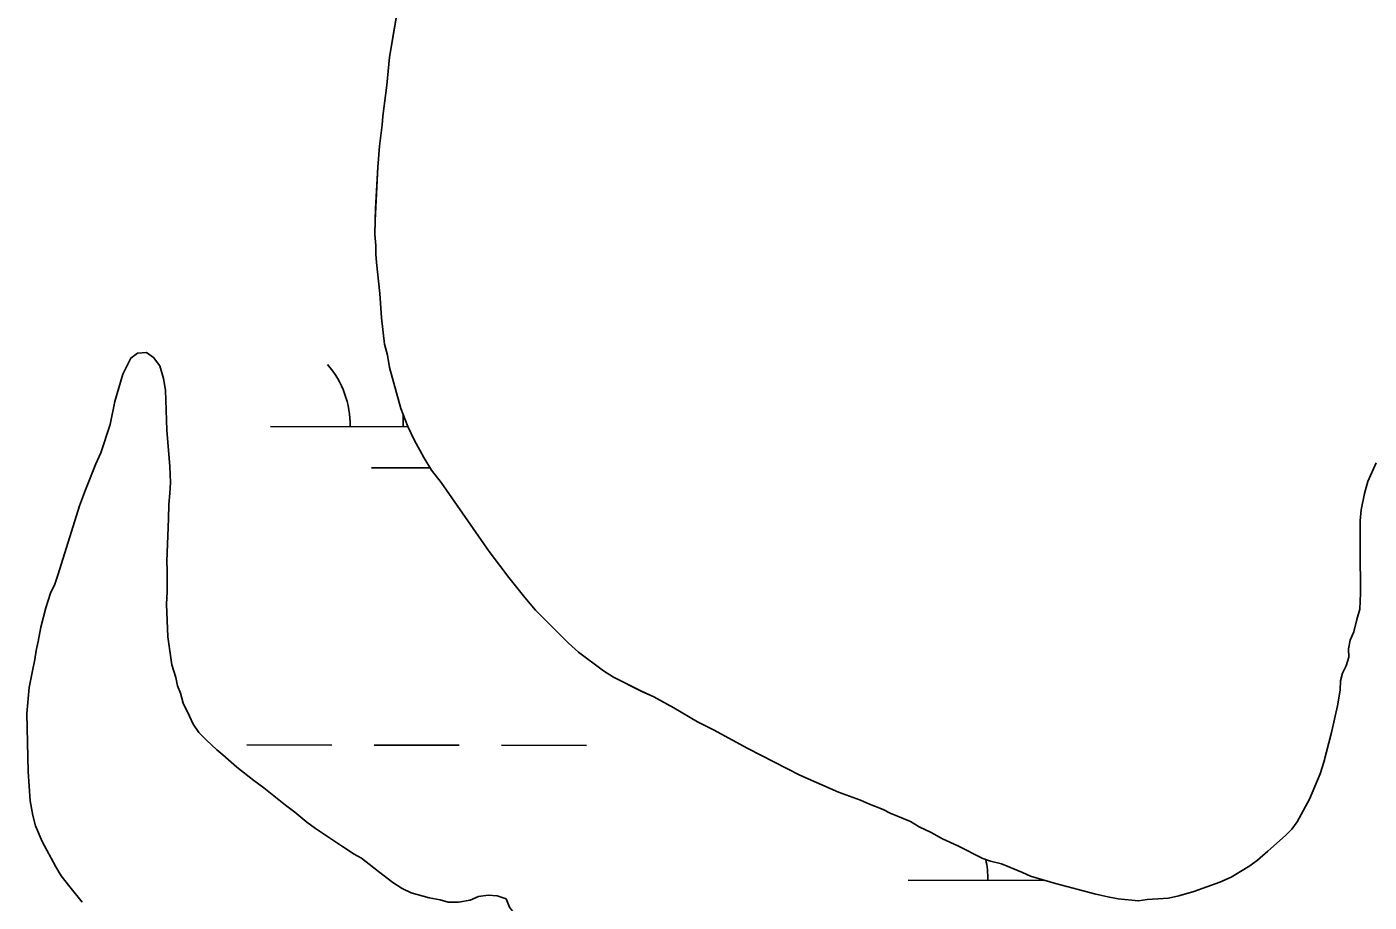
# Model space of a CAD drawing. Extents: x 3148686 to 3186545, y 916144 to 941516.
# Drawn here: x 3153335 to 3153841, y 922926 to 923256 of the extents above; entities that cross this region are included whole.
import ezdxf

# ---------------------------------------------------------------- set-up
doc = ezdxf.new("R2010")
doc.units = 0
for name, color, linetype in [('V-SITE-VEGE', 7, 'Continuous'), ('V-TOPO-SHOR', 7, 'Continuous'), ('V-WETL-SWMP', 7, 'Continuous')]:
    doc.layers.add(name, color=color, linetype=linetype)

msp = doc.modelspace()

# ---------------------------------------------------------------- linework, layer by layer
at = {"layer": 'V-SITE-VEGE'}
for p, q in [((3153471.53, 923244.69), (3153475.52, 923268.66)), ((3153470.52, 923234.16), (3153471.53, 923244.69)), ((3153468.91, 923222.46), (3153470.52, 923234.16)), ((3153467.7, 923211.15), (3153468.7, 923219.15)), ((3153468.7, 923219.15), (3153468.91, 923222.46)), ((3153467.08, 923203.16), (3153467.7, 923211.15)), ((3153466.03, 923183.26), (3153467.08, 923203.16)), ((3153466.01, 923177.8), (3153466.03, 923183.26)), ((3153466.38, 923173.71), (3153466.01, 923177.8)), ((3153466.37, 923170.39), (3153466.38, 923173.71)), ((3153466.55, 923167.27), (3153466.37, 923170.39)), ((3153467.87, 923155.56), (3153466.55, 923167.27)), ((3153468.43, 923146.39), (3153467.87, 923155.56)), ((3153469.56, 923136.44), (3153468.43, 923146.39)), ((3153373.94, 923131.18), (3153376.44, 923133.05)), ((3153376.44, 923133.05), (3153379.88, 923133.35)), ((3153379.88, 923133.35), (3153382.53, 923131.46)), ((3153470.71, 923132.34), (3153469.56, 923136.44)), ((3153471.47, 923127.65), (3153470.71, 923132.34)), ((3153370.94, 923125.1), (3153373.94, 923131.18)), ((3153382.53, 923131.46), (3153384.87, 923128.32)), ((3153384.87, 923128.32), (3153386.26, 923123.47)), ((3153475.71, 923112.23), (3153471.47, 923127.65)), ((3153367.93, 923114.79), (3153370.94, 923125.1)), ((3153386.26, 923123.47), (3153387.02, 923119.09)), ((3153387.02, 923119.09), (3153387.59, 923104.08)), ((3153366.18, 923106.19), (3153367.93, 923114.79)), ((3153478.41, 923105.39), (3153475.71, 923112.23)), ((3153362.7, 923095.42), (3153366.18, 923106.19)), ((3153387.59, 923104.08), (3153388.63, 923090.31)), ((3153480.73, 923100.31), (3153478.41, 923105.39)), ((3153484.41, 923093.66), (3153480.73, 923100.31)), ((3153360.81, 923091.36), (3153362.7, 923095.42)), ((3153487.32, 923088.97), (3153484.41, 923093.66)), ((3153843.35, 923091.75), (3153840.15, 923084.64)), ((3153356.86, 923081.52), (3153360.81, 923091.36)), ((3153388.63, 923090.31), (3153388.92, 923084.22)), ((3153491.01, 923084.28), (3153487.32, 923088.97)), ((3153354.64, 923075.44), (3153356.86, 923081.52)), ((3153388.92, 923084.22), (3153388.75, 923080.31)), ((3153509.05, 923058.26), (3153491.01, 923084.28)), ((3153840.15, 923084.64), (3153838.95, 923080.09)), ((3153388.75, 923080.31), (3153388.26, 923075.93)), ((3153838.95, 923080.09), (3153837.74, 923073.96)), ((3153346.57, 923049.67), (3153354.64, 923075.44)), ((3153388.26, 923075.93), (3153388.24, 923070.62)), ((3153837.74, 923073.96), (3153837.33, 923069.81)), ((3153388.24, 923070.62), (3153387.56, 923054.67)), ((3153837.33, 923069.81), (3153837.26, 923052.39)), ((3153516.42, 923048.48), (3153509.05, 923058.26)), ((3153387.56, 923054.67), (3153387.7, 923051.23)), ((3153387.7, 923051.23), (3153387.67, 923043.1)), ((3153837.26, 923052.39), (3153837.44, 923049.22)), ((3153343.73, 923042.49), (3153345.31, 923045.92)), ((3153345.31, 923045.92), (3153346.57, 923049.67)), ((3153522.44, 923040.85), (3153516.42, 923048.48)), ((3153837.44, 923049.22), (3153837.42, 923042.5)), ((3153341.99, 923037.02), (3153343.73, 923042.49)), ((3153387.67, 923043.1), (3153387.49, 923038.41)), ((3153526.52, 923036.15), (3153522.44, 923040.85)), ((3153837.42, 923042.5), (3153837.2, 923036.56)), ((3153340.08, 923029.68), (3153341.99, 923037.02)), ((3153387.49, 923038.41), (3153387.92, 923026.05)), ((3153538.95, 923023.63), (3153526.52, 923036.15)), ((3153837.2, 923036.56), (3153835.99, 923032.6)), ((3153835.99, 923032.6), (3153834.87, 923027.95)), ((3153339.12, 923024.36), (3153340.08, 923029.68)), ((3153387.92, 923026.05), (3153389.44, 923015.57)), ((3153834.87, 923027.95), (3153833.49, 923024.84)), ((3153337.85, 923017.49), (3153338.33, 923020.93)), ((3153338.33, 923020.93), (3153339.12, 923024.36)), ((3153542.65, 923020.3), (3153538.95, 923023.63)), ((3153833.49, 923024.84), (3153832.89, 923021.52)), ((3153832.89, 923021.52), (3153833.08, 923018.4)), ((3153336.89, 923013.27), (3153337.85, 923017.49)), ((3153389.44, 923015.57), (3153390.98, 923010.72)), ((3153552.18, 923013.24), (3153542.65, 923020.3)), ((3153833.08, 923018.4), (3153832.08, 923015.09)), ((3153335.62, 923007.02), (3153336.89, 923013.27)), ((3153390.98, 923010.72), (3153391.6, 923007.59)), ((3153555.87, 923010.88), (3153552.18, 923013.24)), ((3153566.38, 923005.58), (3153555.87, 923010.88)), ((3153830.71, 923012.36), (3153829.92, 923009.44)), ((3153832.08, 923015.09), (3153830.71, 923012.36)), ((3153334.8, 922997.18), (3153335.62, 923007.02)), ((3153391.6, 923007.59), (3153392.68, 923004.77)), ((3153571.06, 923003.42), (3153566.38, 923005.58)), ((3153829.71, 923005.93), (3153828.71, 923000.08)), ((3153829.92, 923009.44), (3153829.71, 923005.93)), ((3153392.68, 923004.77), (3153393.76, 923001.01)), ((3153393.76, 923001.01), (3153396.09, 922996.16)), ((3153578.65, 922999.29), (3153571.06, 923003.42)), ((3153335.34, 922975.28), (3153334.8, 922997.18)), ((3153396.09, 922996.16), (3153397.48, 922993.18)), ((3153587.6, 922993.99), (3153578.65, 922999.29)), ((3153828.71, 923000.08), (3153826.53, 922989.95)), ((3153397.48, 922993.18), (3153399.66, 922990.05)), ((3153593.64, 922991.04), (3153587.6, 922993.99)), ((3153606.48, 922983.97), (3153593.64, 922991.04)), ((3153399.66, 922990.05), (3153402.46, 922987.06)), ((3153402.46, 922987.06), (3153406.36, 922983.45)), ((3153826.53, 922989.95), (3153823.56, 922978.84)), ((3153406.36, 922983.45), (3153408.7, 922981.57)), ((3153408.7, 922981.57), (3153414, 922976.86)), ((3153626.15, 922973.94), (3153606.48, 922983.97)), ((3153336.08, 922964.18), (3153335.34, 922975.28)), ((3153414, 922976.86), (3153420.39, 922971.83)), ((3153823.56, 922978.84), (3153822.18, 922974.36)), ((3153420.39, 922971.83), (3153424.13, 922969.16)), ((3153640.75, 922967.45), (3153626.15, 922973.94)), ((3153822.18, 922974.36), (3153818.24, 922964.82)), ((3153424.13, 922969.16), (3153432.23, 922962.56)), ((3153648.93, 922964.49), (3153640.75, 922967.45)), ((3153337, 922958.7), (3153336.08, 922964.18)), ((3153432.23, 922962.56), (3153435.82, 922959.89)), ((3153652.44, 922962.92), (3153648.93, 922964.49)), ((3153657.5, 922960.95), (3153652.44, 922962.92)), ((3153660.23, 922959.57), (3153657.5, 922960.95)), ((3153818.24, 922964.82), (3153813.52, 922956.25)), ((3153338.08, 922954.79), (3153337, 922958.7)), ((3153435.82, 922959.89), (3153440.34, 922956.12)), ((3153440.34, 922956.12), (3153443.62, 922953.76)), ((3153667.82, 922956.42), (3153660.23, 922959.57)), ((3153671.13, 922954.46), (3153667.82, 922956.42)), ((3153813.52, 922956.25), (3153811.56, 922953.53)), ((3153340.55, 922948.84), (3153338.08, 922954.79)), ((3153443.62, 922953.76), (3153453.75, 922947)), ((3153675.61, 922952.3), (3153671.13, 922954.46)), ((3153679.89, 922949.94), (3153675.61, 922952.3)), ((3153685.73, 922947.19), (3153679.89, 922949.94)), ((3153809.22, 922951.2), (3153802.56, 922945.18)), ((3153811.56, 922953.53), (3153809.22, 922951.2)), ((3153345.68, 922939.28), (3153340.55, 922948.84)), ((3153453.75, 922947), (3153458.12, 922944.16)), ((3153695.08, 922942.47), (3153685.73, 922947.19)), ((3153802.56, 922945.18), (3153798.65, 922941.88)), ((3153458.12, 922944.16), (3153460.93, 922942.59)), ((3153460.93, 922942.59), (3153467.32, 922937.56)), ((3153698, 922941.48), (3153695.08, 922942.47)), ((3153702.09, 922940.49), (3153698, 922941.48)), ((3153710.08, 922937.15), (3153702.09, 922940.49)), ((3153795.71, 922939.74), (3153788.68, 922935.48)), ((3153798.65, 922941.88), (3153795.71, 922939.74)), ((3153347.7, 922935.99), (3153345.68, 922939.28)), ((3153350.97, 922931.76), (3153347.7, 922935.99)), ((3153467.32, 922937.56), (3153472.78, 922933.48)), ((3153713, 922935.77), (3153710.08, 922937.15)), ((3153722.54, 922933), (3153713, 922935.77)), ((3153788.68, 922935.48), (3153784.38, 922933.54)), ((3153355.64, 922925.95), (3153350.97, 922931.76)), ((3153472.78, 922933.48), (3153476.21, 922931.12)), ((3153476.21, 922931.12), (3153479.64, 922929.49)), ((3153737.74, 922929.04), (3153722.54, 922933)), ((3153774.61, 922930.07), (3153768.95, 922928.34)), ((3153784.38, 922933.54), (3153774.61, 922930.07)), ((3153479.64, 922929.49), (3153486.38, 922927.65)), ((3153486.38, 922927.65), (3153490.52, 922926.85)), ((3153490.52, 922926.85), (3153493.64, 922926.06)), ((3153493.64, 922926.06), (3153497.53, 922926.05)), ((3153497.53, 922926.05), (3153501.94, 922926.81)), ((3153501.94, 922926.81), (3153505.06, 922928.1)), ((3153505.06, 922928.1), (3153508.7, 922928.6)), ((3153508.7, 922928.6), (3153512.07, 922928.33)), ((3153512.07, 922928.33), (3153515.44, 922927.28)), ((3153515.44, 922927.28), (3153516.72, 922924.16)), ((3153742.22, 922928.05), (3153737.74, 922929.04)), ((3153746.12, 922927.25), (3153742.22, 922928.05)), ((3153753.73, 922926.45), (3153746.12, 922927.25)), ((3153757.04, 922927.02), (3153753.73, 922926.45)), ((3153765.04, 922927.57), (3153757.04, 922927.02)), ((3153768.95, 922928.34), (3153765.04, 922927.57))]:
    msp.add_line(p, q, dxfattribs=at)
at = {"layer": 'V-TOPO-SHOR'}
for points in [[(3153475.52, 923268.66), (3153471.53, 923244.69), (3153470.52, 923234.16), (3153468.91, 923222.46), (3153468.7, 923219.15), (3153467.7, 923211.15), (3153467.08, 923203.16), (3153466.24, 923187.56), (3153466.03, 923183.26), (3153466.01, 923177.8), (3153466.38, 923173.71), (3153466.37, 923170.39), (3153466.55, 923167.27), (3153467.87, 923155.56), (3153468.42, 923146.39), (3153469.56, 923136.44), (3153470.71, 923132.34), (3153471.47, 923127.65), (3153475.71, 923112.23), (3153478.41, 923105.39), (3153480.73, 923100.31), (3153484.41, 923093.66), (3153487.32, 923088.97), (3153491.01, 923084.28), (3153509.05, 923058.26), (3153516.42, 923048.48), (3153522.44, 923040.85), (3153526.52, 923036.16), (3153538.95, 923023.63), (3153542.65, 923020.3), (3153552.18, 923013.24), (3153555.87, 923010.88), (3153566.39, 923005.58), (3153571.06, 923003.41), (3153578.65, 922999.29), (3153587.6, 922993.99), (3153593.64, 922991.04), (3153606.48, 922983.97), (3153626.15, 922973.94), (3153640.75, 922967.45), (3153648.93, 922964.49), (3153652.44, 922962.92), (3153657.5, 922960.95), (3153660.23, 922959.57), (3153667.82, 922956.42), (3153671.13, 922954.46), (3153675.61, 922952.3), (3153679.89, 922949.94), (3153685.73, 922947.19), (3153695.08, 922942.47), (3153698, 922941.48), (3153702.09, 922940.49), (3153710.08, 922937.15), (3153713, 922935.77), (3153722.54, 922933), (3153737.74, 922929.04), (3153742.22, 922928.05), (3153746.12, 922927.25), (3153753.73, 922926.45), (3153757.04, 922927.02), (3153765.04, 922927.57), (3153768.95, 922928.34), (3153774.61, 922930.07), (3153784.38, 922933.54), (3153788.68, 922935.48), (3153795.71, 922939.74), (3153798.65, 922941.88), (3153802.56, 922945.18), (3153809.22, 922951.2), (3153811.56, 922953.53), (3153813.52, 922956.25), (3153818.24, 922964.82), (3153822.18, 922974.36), (3153823.56, 922978.84), (3153826.53, 922989.95), (3153828.71, 923000.08), (3153829.71, 923005.93), (3153829.92, 923009.44), (3153830.71, 923012.36), (3153832.09, 923015.09), (3153833.08, 923018.4), (3153832.89, 923021.52), (3153833.49, 923024.84), (3153834.87, 923027.95), (3153835.99, 923032.6)], [(3153479.64, 922929.49), (3153476.21, 922931.12), (3153472.78, 922933.48), (3153467.32, 922937.56), (3153460.93, 922942.59), (3153458.12, 922944.16), (3153453.75, 922947), (3153443.62, 922953.76), (3153440.34, 922956.12), (3153435.82, 922959.89), (3153432.23, 922962.56), (3153424.13, 922969.16), (3153420.39, 922971.83), (3153414, 922976.86), (3153408.7, 922981.57), (3153406.36, 922983.45), (3153402.46, 922987.06), (3153399.66, 922990.05), (3153397.48, 922993.18), (3153396.09, 922996.16), (3153393.76, 923001.01), (3153392.68, 923004.77), (3153391.6, 923007.59), (3153390.98, 923010.72), (3153389.44, 923015.57), (3153387.92, 923026.05), (3153387.49, 923038.41), (3153387.67, 923043.1), (3153387.7, 923051.23), (3153387.56, 923054.67), (3153388.24, 923070.62), (3153388.26, 923075.93), (3153388.75, 923080.31), (3153388.92, 923084.22), (3153388.63, 923090.31), (3153387.59, 923104.08), (3153387.02, 923119.09), (3153386.26, 923123.47), (3153384.87, 923128.32), (3153382.53, 923131.46), (3153379.88, 923133.35), (3153376.44, 923133.05), (3153373.94, 923131.18), (3153370.94, 923125.1), (3153367.93, 923114.79), (3153366.18, 923106.19), (3153362.7, 923095.42), (3153360.81, 923091.36), (3153356.86, 923081.52), (3153354.64, 923075.44), (3153346.57, 923049.67), (3153345.31, 923045.92), (3153343.73, 923042.49), (3153341.99, 923037.02), (3153340.08, 923029.68), (3153339.12, 923024.36), (3153338.33, 923020.93), (3153337.85, 923017.49), (3153336.89, 923013.27), (3153335.62, 923007.02), (3153334.8, 922997.18), (3153335.34, 922975.28), (3153336.08, 922964.18), (3153337, 922958.7), (3153338.08, 922954.79), (3153340.55, 922948.84), (3153345.68, 922939.28), (3153347.7, 922935.99), (3153350.97, 922931.75), (3153355.64, 922925.95)], [(3153835.99, 923032.6), (3153837.2, 923036.56), (3153837.42, 923042.5), (3153837.44, 923049.22), (3153837.26, 923052.39), (3153837.33, 923069.81), (3153837.74, 923073.96), (3153838.95, 923080.09), (3153840.15, 923084.64), (3153843.35, 923091.75)], [(3153539.24, 922908.25), (3153536.13, 922909.3), (3153532.24, 922910.09), (3153531.72, 922910.36), (3153528.87, 922910.63), (3153526.02, 922911.68), (3153524.99, 922914.53), (3153526.04, 922917.64), (3153522.94, 922919.73), (3153518.53, 922921.56), (3153516.72, 922924.16), (3153515.44, 922927.28), (3153512.07, 922928.33), (3153508.7, 922928.6), (3153505.06, 922928.1), (3153501.94, 922926.81), (3153497.53, 922926.05), (3153493.64, 922926.06), (3153490.52, 922926.85), (3153486.38, 922927.65), (3153479.64, 922929.49)]]:
    msp.add_lwpolyline(points, dxfattribs=at)
at = {"layer": 'V-WETL-SWMP'}
for p, q in [((3153476.67, 923105.29), (3153476.67, 923109.78)), ((3153426.67, 923105.34), (3153478.46, 923105.29)), ((3153464.65, 923089.87), (3153486.78, 923089.85)), ((3153417.7, 922985.28), (3153449.7, 922985.25)), ((3153465.7, 922985.23), (3153497.7, 922985.2)), ((3153513.7, 922985.18), (3153545.7, 922985.15)), ((3153716.96, 922934.22), (3153716.96, 922934.62)), ((3153666.96, 922934.28), (3153718.33, 922934.22))]:
    msp.add_line(p, q, dxfattribs=at)
for points in [[(3153843.35, 923091.75), (3153840.15, 923084.64), (3153838.95, 923080.09), (3153837.74, 923073.96), (3153837.33, 923069.81), (3153837.26, 923052.39), (3153837.44, 923049.22), (3153837.42, 923042.49), (3153837.2, 923036.56), (3153836, 923032.6), (3153834.87, 923027.95), (3153833.49, 923024.84), (3153832.89, 923021.52), (3153833.08, 923018.4), (3153832.09, 923015.09), (3153830.71, 923012.36), (3153829.92, 923009.44), (3153829.71, 923005.93), (3153828.71, 923000.08), (3153826.53, 922989.95), (3153823.56, 922978.84), (3153822.18, 922974.36), (3153818.24, 922964.82), (3153813.53, 922956.25), (3153811.56, 922953.53), (3153809.22, 922951.2), (3153802.56, 922945.18), (3153798.65, 922941.88), (3153795.71, 922939.74), (3153788.68, 922935.48), (3153784.38, 922933.54), (3153774.61, 922930.07), (3153768.95, 922928.34), (3153765.04, 922927.57), (3153757.04, 922927.02), (3153753.73, 922926.45), (3153746.12, 922927.25), (3153742.22, 922928.05), (3153737.74, 922929.04), (3153722.54, 922933), (3153713, 922935.77), (3153710.07, 922937.15), (3153702.09, 922940.49), (3153698, 922941.48), (3153695.08, 922942.47), (3153685.73, 922947.19), (3153679.89, 922949.94), (3153675.61, 922952.3), (3153671.13, 922954.46), (3153667.82, 922956.42), (3153660.23, 922959.57), (3153657.5, 922960.95), (3153652.44, 922962.92), (3153648.93, 922964.49), (3153640.75, 922967.45), (3153626.15, 922973.94), (3153606.48, 922983.97), (3153593.64, 922991.04), (3153587.6, 922993.99), (3153578.65, 922999.29), (3153571.06, 923003.41), (3153566.39, 923005.58), (3153555.87, 923010.88), (3153552.18, 923013.24), (3153542.65, 923020.3), (3153538.95, 923023.63), (3153526.52, 923036.16), (3153522.44, 923040.85), (3153516.42, 923048.48), (3153509.05, 923058.27), (3153491.01, 923084.28), (3153487.32, 923088.97), (3153484.41, 923093.66), (3153480.73, 923100.31), (3153478.41, 923105.39), (3153475.71, 923112.23), (3153471.47, 923127.65), (3153470.71, 923132.34), (3153469.56, 923136.44), (3153468.42, 923146.39), (3153467.87, 923155.56), (3153466.55, 923167.27), (3153466.37, 923170.39), (3153466.38, 923173.71), (3153466.01, 923177.8), (3153466.03, 923183.27), (3153466.24, 923187.56), (3153467.08, 923203.16), (3153467.7, 923211.15), (3153468.7, 923219.15), (3153468.91, 923222.46), (3153470.52, 923234.16), (3153471.53, 923244.69), (3153475.52, 923268.66)], [(3153355.64, 922925.95), (3153350.97, 922931.75), (3153347.7, 922935.99), (3153345.68, 922939.28), (3153340.56, 922948.84), (3153338.08, 922954.79), (3153337, 922958.7), (3153336.08, 922964.18), (3153335.34, 922975.28), (3153334.8, 922997.17), (3153335.62, 923007.02), (3153336.89, 923013.27), (3153337.85, 923017.49), (3153338.33, 923020.93), (3153339.12, 923024.36), (3153340.08, 923029.68), (3153341.99, 923037.02), (3153343.73, 923042.48), (3153345.31, 923045.92), (3153346.57, 923049.67), (3153354.64, 923075.43), (3153356.86, 923081.52), (3153360.8, 923091.36), (3153362.7, 923095.42), (3153366.18, 923106.19), (3153367.93, 923114.79), (3153370.94, 923125.09), (3153373.93, 923131.18), (3153376.44, 923133.05), (3153379.88, 923133.35), (3153382.54, 923131.46), (3153384.87, 923128.32), (3153386.26, 923123.47), (3153387.02, 923119.09), (3153387.59, 923104.08), (3153388.63, 923090.31), (3153388.92, 923084.22), (3153388.75, 923080.31), (3153388.26, 923075.93), (3153388.24, 923070.62), (3153387.56, 923054.67), (3153387.7, 923051.23), (3153387.67, 923043.1), (3153387.49, 923038.41), (3153387.92, 923026.05), (3153389.44, 923015.57), (3153390.98, 923010.72), (3153391.6, 923007.59), (3153392.68, 923004.77), (3153393.76, 923001.01), (3153396.09, 922996.16), (3153397.48, 922993.18), (3153399.66, 922990.05), (3153402.46, 922987.06), (3153406.36, 922983.45), (3153408.7, 922981.57), (3153414, 922976.86), (3153420.39, 922971.83), (3153424.13, 922969.16), (3153432.23, 922962.56), (3153435.82, 922959.89), (3153440.34, 922956.12), (3153443.62, 922953.76), (3153453.75, 922947), (3153458.12, 922944.16), (3153460.93, 922942.59), (3153467.32, 922937.56), (3153472.78, 922933.48), (3153476.21, 922931.12), (3153479.64, 922929.49), (3153486.38, 922927.65), (3153490.53, 922926.85), (3153493.64, 922926.06), (3153497.53, 922926.05), (3153501.94, 922926.81), (3153505.06, 922928.1), (3153508.7, 922928.6), (3153512.07, 922928.33), (3153515.44, 922927.28), (3153516.72, 922924.16)]]:
    msp.add_lwpolyline(points, dxfattribs=at)
for centre, end in [((3153421.43, 923105.82), 40.7115), ((3153661.72, 922934.76), 12.0126)]:
    msp.add_arc(centre, 35.25, 359.1678, end, dxfattribs=at)

doc.saveas('drawing.dxf')
